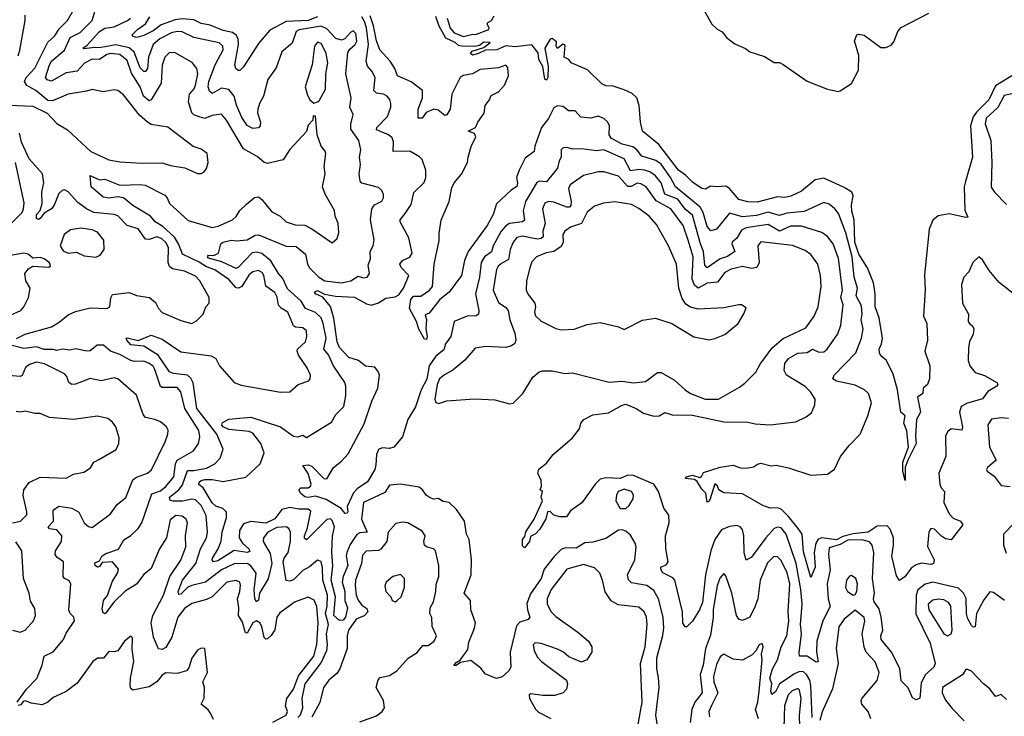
# Model space of a CAD drawing. Extents: x 1603745 to 1745082, y 385868 to 533966.
# Tile 360 of 646: x 1735903 to 1741233, y 422719 to 426489. Entities that reach past the tile are written whole.
import ezdxf

# ---------------------------------------------------------------- set-up
doc = ezdxf.new("R2010")
doc.units = 0

msp = doc.modelspace()

# ---------------------------------------------------------------- linework, layer by layer
at = {"layer": '0CON20XD'}
for points in [[(1735895, 426294), (1735904.4, 426324.4), (1735933.3, 426485), (1735932.6, 426512.6)], [(1736214.8, 425844.8), (1736288.8, 425775), (1736385, 425730.8), (1736445, 425719.7), (1736565, 425711.5), (1736675, 425714.2), (1736718.8, 425698.8), (1736797, 425687), (1736865, 425656.7), (1736885, 425656.7), (1736902.5, 425665), (1736915, 425682.5), (1736924, 425715), (1736918.8, 425765), (1736885, 425787.5), (1736842.5, 425802.5), (1736705, 425906.4), (1736615, 425922.2), (1736595, 425934.4), (1736551.6, 425971.6), (1736465, 426081.4), (1736435, 426105.8), (1736415, 426109.4), (1736355, 426099.1), (1736295, 426111.1), (1736265, 426101.2), (1736165, 426086.2), (1736080.9, 426049.1), (1736055, 426052.2), (1735990.5, 426105), (1735942.5, 426132.5), (1735929.3, 426155), (1735938.4, 426175), (1735985, 426226.8), (1736055, 426366.5), (1736091, 426399), (1736118.7, 426441.3), (1736161.2, 426485), (1736188.5, 426531.5)], [(1737485, 425356.9), (1737595, 425282), (1737621.4, 425305), (1737631.1, 425335), (1737627.8, 425385), (1737611.1, 425425), (1737606.4, 425456.4), (1737556.9, 425545), (1737542.9, 425585), (1737556.7, 425655), (1737550.5, 425695), (1737560, 425765), (1737557.3, 425777.3), (1737534.6, 425804.6), (1737513.3, 425865), (1737505, 425967.5), (1737491.7, 425968.3), (1737490, 425945), (1737465, 425917.5), (1737456.1, 425883.9), (1737365, 425786.2), (1737328.9, 425731.1), (1737245, 425711.1), (1737225, 425717.1), (1737188.9, 425748.9), (1737115, 425789.2), (1737022, 425945), (1736995, 425977.5), (1736945, 425969.4), (1736905, 425954.7), (1736881, 425961), (1736845, 425974.3), (1736834.6, 425984.6), (1736817.1, 426045), (1736823.3, 426085), (1736848.1, 426115), (1736855.8, 426135), (1736866.7, 426195), (1736861.6, 426225), (1736836.4, 426256.4), (1736745, 426309.2), (1736715, 426311.5), (1736688.8, 426285), (1736675, 426242.5), (1736669, 426145), (1736615, 426055.6), (1736605, 426050), (1736574, 426074), (1736554.8, 426125), (1736508.8, 426198.8), (1736485, 426267.5), (1736445, 426299.5), (1736395, 426305.9), (1736375, 426300.2), (1736335, 426272.4), (1736295, 426274.7), (1736255, 426253.3), (1736215, 426210), (1736155, 426201), (1736075, 426156.7), (1736052.4, 426162.4), (1736042.9, 426175), (1736064.5, 426245), (1736076, 426264), (1736145, 426323.3), (1736177.1, 426392.9), (1736230.1, 426419.9), (1736295.3, 426485), (1736312.4, 426537.6)], [(1741290.4, 425000.4), (1741205, 425066.2), (1741151.2, 425131.2), (1741115, 425189.2), (1741095, 425206.2), (1741062, 425175), (1741040.8, 425125), (1741014.3, 425095.7), (1741001.1, 425055), (1741006.2, 424955), (1741038.1, 424895), (1741037.5, 424855), (1741044.4, 424845), (1741061.1, 424831.1), (1741067.3, 424815), (1741063.7, 424786.3), (1741044.5, 424745.5), (1741039.2, 424715), (1741037.5, 424645), (1741045.7, 424615.7), (1741075, 424579.2), (1741125, 424563.5), (1741192, 424525), (1741198, 424515), (1741192.5, 424505), (1741142.8, 424477.2), (1741114, 424436), (1741027.8, 424412.2), (1740999.1, 424395), (1740990.7, 424365), (1741005.5, 424285), (1741002.7, 424267.3), (1740945, 424275.3), (1740925, 424258.8), (1740913.9, 424235), (1740915.9, 424124.1), (1740878.6, 424035), (1740882.9, 423975), (1740890.8, 423955), (1740908.6, 423935), (1740905.5, 423875), (1740934.5, 423815), (1740955, 423791.4), (1740996.2, 423775), (1741008, 423755), (1740945, 423674.3), (1740915, 423678.9), (1740892.9, 423692.9), (1740855, 423732.2), (1740834.2, 423735), (1740824.4, 423715), (1740817.3, 423637.3), (1740852.9, 423565), (1740850, 423545), (1740835, 423539.4), (1740785, 423548.2), (1740755, 423539.1), (1740729.3, 423520.7), (1740695, 423472.9), (1740665, 423453.3), (1740648.7, 423478.7), (1740623.3, 423585), (1740633.1, 423645), (1740632.1, 423685), (1740615, 423731.8), (1740599.4, 423749.4), (1740545, 423748.1), (1740495, 423715.1), (1740415, 423706.6), (1740358.2, 423691.8), (1740325, 423674.4), (1740245.9, 423684.1), (1740225, 423677.3), (1740212.1, 423655), (1740202.7, 423605), (1740208.6, 423525), (1740185, 423470), (1740145, 423608.6), (1740139.1, 423705), (1740117.2, 423735), (1740065, 423800.9), (1740025, 423839.6), (1740005, 423846.2), (1739965, 423845.8), (1739925, 423860), (1739815, 423923.3), (1739715, 423928.8), (1739687.5, 423945), (1739680, 423965), (1739666.4, 423976.4), (1739640.9, 423895), (1739635, 423882.5), (1739625, 423878), (1739616.7, 423926.7), (1739595, 423948.1), (1739570, 423990), (1739555, 424000.4), (1739506.7, 424005), (1739510, 424015), (1739545, 424024.4), (1739585, 424011.9), (1739594.2, 424015.8), (1739605, 424038.8), (1739695, 424066.9), (1739765, 424078.7), (1739805, 424063.8), (1739835, 424062.5), (1739875, 424068.8), (1739896.1, 424083.9), (1739915, 424088), (1739970, 424075), (1739997.7, 424077.7), (1740065, 424064.3), (1740185, 424024.3), (1740275, 424028.8), (1740314.4, 424055.6), (1740345.8, 424125), (1740393.8, 424185), (1740452.5, 424245), (1740494.2, 424345), (1740513.3, 424415), (1740498, 424465), (1740476.2, 424485), (1740425, 424510.6), (1740325, 424532.7), (1740304.3, 424545), (1740311.9, 424565), (1740429.1, 424685), (1740459.7, 424765), (1740468.4, 424815), (1740458.6, 424865), (1740464.2, 424895), (1740459.6, 424939.6), (1740430.7, 424995), (1740437.8, 425035), (1740419.6, 425095), (1740409.4, 425205), (1740374.5, 425334.5), (1740335, 425439.2), (1740315.8, 425465.8), (1740285, 425490), (1740255, 425499.5), (1740149.1, 425450.9), (1740055, 425442.1), (1740015, 425428.6), (1739955, 425446.2), (1739891.2, 425428.8), (1739815, 425421.4), (1739745, 425441.1), (1739675, 425355.7), (1739645, 425345.7), (1739625, 425368.6), (1739603.2, 425445), (1739586.2, 425475), (1739452.9, 425585), (1739426.6, 425635), (1739375, 425706.5), (1739346.5, 425726.5), (1739270.5, 425750.5), (1739242.8, 425785), (1739221.2, 425801.2), (1739165, 425814.8), (1739106.2, 425845), (1739094.4, 425865), (1739096.2, 425916.2), (1739085.7, 425935.7), (1739065, 425954.5), (1739035, 425966.6), (1738995, 425955.9), (1738941.2, 425961.2), (1738909.2, 425995), (1738874, 425995), (1738845, 426018.8), (1738815, 426022.3), (1738795, 426012.2), (1738765.7, 425954.3), (1738727.2, 425905), (1738691.9, 425805), (1738687.8, 425775), (1738640.1, 425739.9), (1738606.2, 425675), (1738592.3, 425635), (1738598.5, 425605), (1738594.6, 425585.4), (1738563.5, 425566.5), (1738485, 425491.4), (1738465.4, 425435), (1738433.4, 425375), (1738330.8, 425235), (1738311.8, 425185), (1738294, 425105), (1738227.1, 425015), (1738176.9, 424975), (1738119.2, 424900.8), (1738098.3, 424891.7), (1738106.1, 424866.1), (1738101.6, 424815), (1738109.1, 424775), (1738105, 424757.5), (1738095, 424758.9), (1738063.1, 424813.1), (1738051.1, 424855), (1738013.8, 424925), (1738019.6, 424975), (1738035, 424992.9), (1738075, 424993.1), (1738120.6, 425025), (1738137.5, 425045), (1738146.8, 425165), (1738174.5, 425294.5), (1738173.8, 425333.8), (1738185, 425403.8), (1738227.8, 425505), (1738241.5, 425578.5), (1738255.8, 425605), (1738295, 425652.2), (1738327.6, 425715), (1738330, 425745), (1738347.4, 425802.6), (1738372, 425855), (1738365, 425873.3), (1738330, 425885), (1738370, 425905), (1738383.1, 425935), (1738417.4, 425982.6), (1738423.2, 426025), (1738446.1, 426055), (1738455, 426078.1), (1738495, 426098.5), (1738526.7, 426135), (1738549.2, 426185), (1738545, 426230), (1738535, 426241.9), (1738495, 426227.9), (1738395, 426218.4), (1738353.6, 426195), (1738303.8, 426186.2), (1738286.8, 426175), (1738242.1, 426085), (1738233.4, 426005), (1738215, 425973.3), (1738205, 425970.5), (1738168.4, 425998.4), (1738145, 426004.7), (1738104, 425986), (1738081.9, 425955), (1738060, 425955), (1738060.3, 426005), (1738084, 426065), (1738082.7, 426105), (1738022.2, 426152.2), (1737948.2, 426185), (1737934.1, 426225), (1737908.3, 426265), (1737852.8, 426325), (1737834.3, 426374.3), (1737818.4, 426455), (1737799.5, 426509.5)], [(1738217.6, 426497.6), (1738233.7, 426443.7), (1738255, 426417.3), (1738305, 426398.2), (1738348.3, 426408.3), (1738375, 426410.8), (1738442.5, 426435), (1738443.8, 426445), (1738433.3, 426465), (1738436.4, 426473.6), (1738457.5, 426485), (1738470.7, 426509.3)], [(1739607.7, 426537.7), (1739650, 426465), (1739678.3, 426438.3), (1739705, 426423.8), (1739730.3, 426390.3), (1739775, 426358), (1739832.4, 426332.4), (1739855, 426314.4), (1739935, 426289.2), (1739986.4, 426256.4), (1740015, 426256.2), (1740035, 426246.2), (1740165, 426156), (1740276.4, 426113.6), (1740335, 426100), (1740345, 426103.3), (1740405, 426144.2), (1740444.2, 426215.8), (1740445.9, 426295), (1740422.5, 426375), (1740433.6, 426406.4), (1740445, 426411.2), (1740475, 426404.4), (1740565, 426339.1), (1740590.9, 426339.1), (1740619.4, 426350.6), (1740635, 426368), (1740655.7, 426424.3), (1740673.6, 426446.4), (1740825, 426523.6)], [(1739363.6, 422625), (1739346.6, 422725), (1739364.7, 422875), (1739360.8, 422929.2), (1739351.1, 422975), (1739352.4, 423035), (1739384.4, 423155.6), (1739389.1, 423195), (1739386.1, 423255), (1739361.2, 423355), (1739335, 423399.6), (1739297.2, 423427.2), (1739215, 423441.2), (1739198, 423458), (1739193.3, 423485), (1739233.5, 423565), (1739240.6, 423635), (1739235, 423656.2), (1739208.9, 423698.9), (1739185, 423720), (1739165, 423728), (1739145, 423726.7), (1739075, 423680.5), (1739005, 423660.4), (1738962.6, 423657.4), (1738915, 423628.3), (1738855, 423630.3), (1738835, 423621.3), (1738795.6, 423584.4), (1738742.5, 423515), (1738725.6, 423465), (1738668.3, 423381.7), (1738648.9, 423328.9), (1738651.3, 423295), (1738664.4, 423255), (1738655, 423242.2), (1738611.2, 423228.8), (1738591.9, 423208.1), (1738558.4, 423065), (1738562.5, 422985), (1738551.2, 422965), (1738515, 422932.5), (1738485, 422922.5), (1738425, 422946.2), (1738398.9, 422978.9), (1738345, 423021.2), (1738289.3, 423010.7), (1738265, 422994.2), (1738254, 422994), (1738265, 423010), (1738288.3, 423021.7), (1738329.1, 423080.9), (1738335, 423120), (1738365.5, 423195), (1738370.5, 423225), (1738345.7, 423295), (1738342.7, 423345), (1738309.4, 423385), (1738347.1, 423485), (1738349.4, 423565), (1738335.8, 423675), (1738322.5, 423705), (1738311.4, 423775), (1738268.1, 423838.1), (1738228.8, 423875), (1738195, 423882), (1738168.1, 423898.1), (1738145, 423894.6), (1738125, 423900.5), (1738103.5, 423915), (1738084, 423945), (1738065, 423958), (1737965, 423974.3), (1737905, 423968.8), (1737880, 423930), (1737764.7, 423875.3), (1737753.3, 423785), (1737784.3, 423715.7), (1737745, 423712), (1737727.8, 423702.2), (1737692.2, 423647.8), (1737673.8, 423605), (1737670.2, 423585), (1737679.2, 423535), (1737654.5, 423475), (1737649, 423445), (1737663.8, 423395), (1737662.5, 423345), (1737677.1, 423305), (1737667.4, 423255), (1737655, 423238.5), (1737635, 423237), (1737602.8, 423265), (1737612.2, 423365), (1737589.7, 423455), (1737597.5, 423532.5), (1737592.3, 423607.7), (1737596.6, 423693.4), (1737607, 423745), (1737595, 423778.8), (1737585, 423787.1), (1737565, 423783.2), (1737455, 423673.2), (1737445, 423682), (1737444.8, 423695), (1737461.9, 423738.1), (1737479.5, 423829.5), (1737465, 423839), (1737415, 423839.6), (1737365, 423849), (1737322, 423838), (1737285, 423787.1), (1737235, 423764.2), (1737155, 423772.6), (1737115, 423759.6), (1737093, 423725), (1737090.5, 423685), (1737108.6, 423655), (1737142.9, 423625), (1737149.6, 423610.4), (1737135, 423606), (1737065, 423616.2), (1736975, 423561), (1736952, 423555), (1736944.7, 423564.7), (1736947.5, 423575), (1736977.6, 423625), (1736993.3, 423666.7), (1737000.1, 423715), (1737022.9, 423795), (1737023.1, 423823.1), (1737003.3, 423843.3), (1736965, 423856.2), (1736945, 423873.9), (1736895.8, 423955.8), (1736873.1, 423973.1), (1736874.6, 423985), (1736885.5, 423995), (1736905, 423999.9), (1736945, 423999.5), (1737005, 423988.8), (1737127.8, 424012.2), (1737205, 424084.3), (1737226.5, 424145), (1737208.7, 424195), (1737165, 424251.4), (1737145, 424260.5), (1737035, 424270.8), (1737003.9, 424285), (1736996.7, 424295), (1737001.6, 424308.4), (1737035, 424327.3), (1737155, 424337.8), (1737314.7, 424284.7), (1737385, 424234.5), (1737408.8, 424231.2), (1737435, 424240), (1737455, 424227.5), (1737590.3, 424309.7), (1737615, 424352), (1737657.9, 424395), (1737668.2, 424455), (1737668.2, 424505), (1737662.7, 424525), (1737602.7, 424615), (1737575.3, 424675), (1737549.7, 424705), (1737561.3, 424765), (1737546.6, 424845), (1737535.2, 424875), (1737505, 424903.2), (1737450, 424925), (1737426.7, 424965), (1737352.8, 425032.8), (1737327.5, 425087.5), (1737303.8, 425115), (1737263, 425183), (1737213.7, 425223.7), (1737185, 425231.4), (1737162.3, 425227.7), (1737085, 425146.8), (1737075, 425142.9), (1736998.3, 425178.3), (1736925, 425198.6), (1736919.4, 425205), (1736925, 425214), (1736955, 425212.9), (1736980, 425225), (1736992, 425275), (1737002, 425285), (1737050, 425295), (1737077.3, 425292.7), (1737135, 425296.5), (1737177.8, 425322.2), (1737195, 425324.7), (1737345, 425263.4), (1737400.6, 425260.6), (1737450.4, 425220.4), (1737460.7, 425165), (1737472.1, 425145), (1737522.8, 425095), (1737555.7, 425075), (1737645, 425064.2), (1737695, 425075.9), (1737735, 425100), (1737765, 425092.5), (1737784.1, 425095.9), (1737795.8, 425115), (1737789.3, 425160.7), (1737802.2, 425195), (1737801.1, 425235), (1737815.8, 425265), (1737822.7, 425297.3), (1737802.1, 425405), (1737809.6, 425465), (1737824, 425486), (1737863, 425507), (1737872, 425525), (1737872.3, 425542.3), (1737864.3, 425564.3), (1737845, 425580), (1737755, 425604.2), (1737746, 425615), (1737740, 425655), (1737748.1, 425705), (1737742.5, 425745), (1737750.5, 425785), (1737739.1, 425835), (1737696.3, 425896.3), (1737696.3, 425923.7), (1737708.4, 425975), (1737690.9, 426015), (1737697.9, 426065), (1737668.6, 426195), (1737679.1, 426310.9), (1737690, 426330), (1737719.6, 426355), (1737727.6, 426372.4), (1737723.1, 426413.1), (1737707.8, 426427.8), (1737695, 426421.4), (1737662.5, 426385), (1737645, 426377.5), (1737615, 426387.7), (1737565, 426439.4), (1737535, 426454.1), (1737416.8, 426433.2), (1737400, 426425), (1737378.1, 426361.9), (1737322.9, 426315), (1737292.4, 426227.6), (1737245.6, 426165), (1737223.8, 426075), (1737200.9, 426035), (1737191.6, 426005), (1737191.3, 425985), (1737207.5, 425935), (1737205.6, 425915), (1737195, 425903.1), (1737165, 425899.1), (1737135, 425916.2), (1737105, 425958.5), (1737076.6, 426026.6), (1737065, 426075.5), (1737035, 426111.8), (1736995, 426118.5), (1736945, 426090), (1736931.2, 426101.2), (1736922.8, 426125), (1736927.1, 426155), (1736961.3, 426245), (1737005.3, 426325), (1737002.3, 426345), (1736983, 426363), (1736845, 426392.8), (1736782.7, 426422.7), (1736755, 426424.8), (1736725, 426418), (1736662.5, 426385), (1736626.4, 426353.6), (1736599.7, 426285), (1736594.7, 426225.3), (1736585, 426207.8), (1736575, 426208.5), (1736555, 426228), (1736523.6, 426313.6), (1736496.1, 426336.1), (1736423.5, 426353.5), (1736345, 426338.9), (1736293.1, 426336.9), (1736251.1, 426331.1), (1736244.2, 426335), (1736268.5, 426351.5), (1736335, 426424.3), (1736365, 426442.2), (1736415, 426449.3), (1736487.1, 426485), (1736502.7, 426497.3)], [(1737515, 426503.8), (1737465, 426483.7), (1737345, 426478.3), (1737257.2, 426432.8), (1737195, 426359.2), (1737115, 426233.5), (1737095, 426214.3), (1737085, 426214.4), (1737073.6, 426225), (1737068, 426245), (1737088.5, 426355), (1737085.9, 426385), (1737075.1, 426405.1), (1737055, 426418.9), (1737005, 426431), (1736935, 426459.2), (1736885, 426467.6), (1736845, 426488.7), (1736785, 426493.3), (1736745, 426487.8), (1736668.7, 426461.3), (1736625, 426428.4), (1736575, 426402.4), (1736537.2, 426392.8), (1736517, 426397), (1736510.6, 426405), (1736540.3, 426435), (1736584.1, 426465.9), (1736608.1, 426505)], [(1737989.4, 425440.6), (1738021.9, 425488.1), (1738037.4, 425552.6), (1738092.2, 425607.8), (1738101.1, 425635), (1738101.4, 425675), (1738081.2, 425731.2), (1738066.9, 425746.9), (1738015, 425776.4), (1737925.4, 425775.4), (1737926.9, 425826.9), (1737920, 425850), (1737899.4, 425865), (1737835, 425892.5), (1737836.2, 425905), (1737893.6, 425965), (1737912.1, 426015), (1737912.9, 426035), (1737906.8, 426056.8), (1737891.9, 426075), (1737872, 426085), (1737835, 426091.2), (1737820.3, 426105), (1737827.9, 426175), (1737809.9, 426209.9), (1737786.7, 426236.7), (1737777.9, 426265), (1737791.9, 426355), (1737779.7, 426445), (1737769.1, 426479.1), (1737755, 426503.7)], [(1741023.1, 425613.1), (1741014.7, 425585), (1741018.3, 425458.3), (1741035, 425420), (1741025, 425417.5), (1740935, 425437.5), (1740875, 425427.5), (1740845, 425403.8), (1740825.6, 425355), (1740801.3, 425108.7), (1740804.5, 425025.5), (1740795.6, 424885), (1740812.5, 424845), (1740816.4, 424753.6), (1740802.5, 424695), (1740829.5, 424615), (1740828.6, 424545), (1740816.7, 424515), (1740793.3, 424495), (1740792.5, 424465), (1740762.5, 424445), (1740778.8, 424365), (1740757.1, 424325), (1740751.4, 424235), (1740755.4, 424195), (1740708.2, 424101.8), (1740696, 424065), (1740696.5, 423995), (1740682.8, 424042.8), (1740683.6, 424095), (1740714.7, 424175.3), (1740705, 424263.3), (1740688, 424305), (1740696.2, 424345), (1740673.3, 424365), (1740654.7, 424485), (1740630.4, 424570.4), (1740595, 424644.4), (1740565, 424670), (1740557.3, 424685), (1740556.2, 424705), (1740568.7, 424735), (1740572.8, 424765), (1740554.8, 424875), (1740533.3, 424935), (1740534.2, 425004.2), (1740524.5, 425065), (1740491.4, 425145), (1740445, 425218.9), (1740424.2, 425285), (1740420.1, 425405), (1740407.6, 425452.4), (1740406, 425485), (1740415.5, 425535), (1740406.9, 425555), (1740365, 425581.4), (1740255, 425630.2), (1740208.7, 425621.3), (1740135, 425561.5), (1740076.6, 425533.4), (1740045, 425525.9), (1740005, 425530.9), (1739895, 425501.1), (1739845, 425502.6), (1739795, 425516.5), (1739744.7, 425574.7), (1739725, 425588.5), (1739675, 425584.4), (1739641.7, 425588.3), (1739615, 425572), (1739595, 425575.8), (1739545, 425609.4), (1739507.5, 425647.5), (1739468.8, 425675), (1739362.6, 425812.6), (1739274.4, 425885), (1739263.3, 425933.3), (1739257.1, 426025), (1739242.9, 426065), (1739218.5, 426088.5), (1739175, 426109.5), (1739115, 426129.1), (1739075, 426130.8), (1739055, 426140.8), (1738977.5, 426217.5), (1738888.8, 426255), (1738875, 426272.5), (1738850, 426285), (1738855, 426350), (1738843, 426357), (1738815, 426332.5), (1738807.5, 426345), (1738808.3, 426368.3), (1738785, 426386.7), (1738775, 426382.5), (1738746, 426335), (1738764.4, 426235.6), (1738761.9, 426175), (1738755, 426160.8), (1738745, 426166.7), (1738734.4, 426235), (1738714, 426274), (1738708.8, 426308.8), (1738675, 426352), (1738585, 426341.6), (1738535, 426348.1), (1738485.2, 426324.8), (1738425, 426324), (1738387.5, 426305), (1738355, 426296.7), (1738342.5, 426305), (1738351.7, 426318.3), (1738415, 426337.5), (1738450, 426365), (1738415, 426367.8), (1738391.7, 426348.3), (1738366.2, 426343.8), (1738295.6, 426345.6), (1738278.3, 426348.3), (1738260, 426365), (1738209.3, 426389.3), (1738174.4, 426454.4), (1738156.5, 426506.5)], [(1737495, 426037.5), (1737515, 426043.3), (1737525, 426050), (1737558.1, 426111.9), (1737560.3, 426195), (1737570.8, 426255), (1737561.9, 426305), (1737545, 426344.3), (1737535, 426359.5), (1737515, 426367.3), (1737499.6, 426345), (1737487.1, 426245), (1737448.1, 426125), (1737458.6, 426085), (1737474.2, 426054.2), (1737495, 426037.5)], [(1741305, 426204.7), (1741185, 426131.6), (1741148.1, 426055), (1741082.2, 425987.8), (1741065, 425962.1), (1741049.2, 425915), (1741060.9, 425745), (1741023.1, 425613.1)], [(1741315, 426096.1), (1741232, 426078), (1741197.1, 426012.9), (1741135.2, 425955), (1741129.5, 425925), (1741159.5, 425835), (1741164.7, 425715), (1741162.1, 425582.1), (1741179.4, 425555), (1741245, 425487.8)], [(1735802, 426028), (1735975, 426021.4), (1736052, 425982), (1736105, 425927.8), (1736162.7, 425892.7), (1736214.8, 425844.8)], [(1735886.6, 424763.4), (1735933.1, 424786.9), (1736075, 424826.6), (1736117.8, 424852.2), (1736165, 424892), (1736205, 424910), (1736285, 424928.6), (1736375, 424925.7), (1736392, 424935), (1736395.8, 424984.2), (1736405, 425001.2), (1736495, 425012.7), (1736535, 424995.5), (1736605.4, 424985.4), (1736638.3, 424958.3), (1736655.3, 424925.3), (1736675, 424903.3), (1736775, 424861.1), (1736835, 424844.2), (1736861.1, 424858.9), (1736896.2, 424895), (1736910, 424935), (1736928, 424955), (1736928.9, 424985), (1736878.2, 425075), (1736855, 425100.9), (1736795, 425128), (1736731, 425141), (1736715, 425152.9), (1736707.7, 425175), (1736708.3, 425255), (1736695, 425282.5), (1736671.6, 425305), (1736645, 425314.3), (1736605, 425299.6), (1736585, 425301.8), (1736545, 425356.2), (1736485.2, 425375.2), (1736435, 425426.9), (1736415, 425433.9), (1736305, 425444.7), (1736264.4, 425465), (1736218.7, 425498.7), (1736165, 425556.8), (1736145, 425567.8), (1736133.6, 425565), (1736115, 425547.3), (1736089.5, 425485), (1736075.1, 425464.9), (1736035, 425441.8), (1736015, 425413.3), (1736005, 425408.2), (1735995, 425413.1), (1735994.4, 425435), (1736013.6, 425456.4), (1736025.2, 425494.8), (1736023.8, 425555), (1736033.3, 425605), (1736026.8, 425655), (1735953.8, 425735), (1735913.3, 425825), (1735901.9, 425875)], [(1741233.8, 423345), (1741175, 423388.9), (1741155, 423392), (1741121.6, 423348.4), (1741082.7, 423275), (1741075, 423203.8), (1741065, 423202), (1741055, 423210.8), (1741035, 423246), (1741028.1, 423275), (1741025.5, 423355.5), (1741011.9, 423385), (1740985, 423412), (1740845, 423443.8), (1740805, 423434), (1740765, 423402.7), (1740754.8, 423374.8), (1740754.2, 423274.2), (1740832.1, 423115), (1740858.2, 423005), (1740850.5, 422985), (1740805, 422942.7), (1740781.8, 422898.2), (1740775, 422816.7), (1740755, 422807.5), (1740735, 422818), (1740712.3, 422872.3), (1740675, 422910), (1740667.3, 422975), (1740623.4, 423063.4), (1740565.3, 423135.3), (1740563.8, 423153.8), (1740574.8, 423185), (1740565.8, 423255.8), (1740555, 423300.5), (1740528.7, 423338.7), (1740524.3, 423354.3), (1740530.9, 423385), (1740520, 423465), (1740527.3, 423605), (1740518.2, 423645), (1740502.7, 423662.7), (1740463.7, 423673.7), (1740385, 423671.4), (1740345, 423648.8), (1740285, 423630.5), (1740281.1, 423595), (1740289.4, 423510.6), (1740273.9, 423435), (1740279.7, 423355), (1740290.7, 423315), (1740275.2, 423284.8), (1740250.4, 423235), (1740217.4, 423125), (1740215.8, 423065), (1740225, 423014.4), (1740215, 423011.5), (1740165, 423044.8), (1740124.7, 423044.7), (1740121.8, 423061.8), (1740135.2, 423164.8), (1740129.8, 423215), (1740138, 423325), (1740131.5, 423405), (1740105.7, 423545), (1740051.9, 423705), (1740025, 423738.1), (1740005, 423742.5), (1739986.4, 423735), (1739941.4, 423685), (1739865, 423580.5), (1739835, 423563.3), (1739824.2, 423604.2), (1739823.4, 423695), (1739815, 423728.9), (1739803.6, 423743.6), (1739785, 423751.1), (1739745, 423746.6), (1739702.7, 423727.3), (1739665.8, 423675), (1739644.1, 423615), (1739615.7, 423485), (1739600, 423335), (1739583.5, 423295), (1739545, 423233.8), (1739515, 423203.3), (1739505, 423202.5), (1739492.2, 423222.2), (1739490, 423285), (1739449.2, 423455), (1739437.9, 423467.9), (1739385, 423494.6), (1739372.7, 423515), (1739374.1, 423525.9), (1739405, 423540.9), (1739412.4, 423555), (1739401.1, 423625), (1739399.4, 423695), (1739419.1, 423765), (1739417.1, 423807.1), (1739389.2, 423845), (1739361.8, 423935), (1739335, 423974.6), (1739225, 424022.2), (1739195, 424024.5), (1739153.5, 424006.5), (1739075, 424009.6), (1739045, 424002.3), (1739017.5, 423975), (1738945.5, 423874.5), (1738885, 423830), (1738862.3, 423797.7), (1738827.4, 423797.4), (1738795, 423806.9), (1738775, 423826.8), (1738760.6, 423825), (1738751.9, 423788.1), (1738718.5, 423731.5), (1738694.4, 423705.6), (1738668.9, 423691.1), (1738662.3, 423665), (1738635, 423631.2), (1738625, 423640.8), (1738624.4, 423675), (1738638, 423692), (1738643.2, 423716.8), (1738687.5, 423785), (1738733.8, 423885), (1738726.7, 423905), (1738732.5, 423935), (1738720, 423945), (1738727.5, 423965), (1738726.7, 423995), (1738707.5, 424035), (1738713.9, 424056.1), (1738755, 424088.8), (1738790, 424135), (1738896.2, 424225), (1738933.3, 424275), (1738940, 424305), (1738956.7, 424325), (1739005, 424350), (1739090.5, 424360.5), (1739165, 424402.9), (1739185, 424407.3), (1739240, 424385), (1739279.3, 424359.3), (1739335, 424342.2), (1739364.6, 424345.4), (1739395, 424362.9), (1739435, 424350), (1739545, 424348.7), (1739715, 424312.1), (1739845, 424310.5), (1739885, 424301.4), (1739965, 424296.9), (1740105, 424312.3), (1740160.7, 424339.3), (1740188.8, 424361.2), (1740206.9, 424405), (1740208.8, 424435), (1740183.1, 424475), (1740155, 424503.2), (1740053.1, 424565), (1740040.9, 424590.9), (1740045, 424628.8), (1740064.2, 424655), (1740115, 424684.6), (1740165, 424688.5), (1740195, 424706.5), (1740229.5, 424689.5), (1740255, 424691.5), (1740273.5, 424705), (1740332, 424788), (1740348, 424835), (1740360.3, 424945), (1740348.5, 424985), (1740357.1, 425025), (1740335, 425196), (1740305.8, 425275), (1740275, 425316.1), (1740245, 425337.5), (1740135, 425370.4), (1740075, 425371.9), (1740016.6, 425343.4), (1739955, 425380.9), (1739835, 425363), (1739810.1, 425349.9), (1739785, 425306.5), (1739759.6, 425285), (1739757.6, 425275), (1739774.4, 425235), (1739735, 425207.1), (1739695, 425194.3), (1739625, 425145.4), (1739611.1, 425161.1), (1739605.4, 425235), (1739588.6, 425275), (1739545, 425431.4), (1739505, 425463.5), (1739465, 425516.6), (1739394.8, 425545), (1739376.2, 425605), (1739345, 425644.3), (1739314.9, 425664.9), (1739284.9, 425674.9), (1739255, 425678.1), (1739210, 425670), (1739175, 425735.8), (1739065, 425785.3), (1739025, 425779.6), (1738945, 425789.3), (1738897.8, 425787.8), (1738865, 425797.3), (1738844.3, 425795), (1738834.5, 425785), (1738833.5, 425745), (1738822.8, 425725), (1738814.7, 425685), (1738755, 425610.5), (1738715, 425614.1), (1738702.8, 425607.2), (1738641, 425505), (1738628.6, 425455), (1738636.3, 425403.7), (1738624.7, 425395.3), (1738555.3, 425385.3), (1738535, 425373.2), (1738508.9, 425345), (1738465.9, 425265), (1738457, 425233), (1738418.8, 425205), (1738401.6, 425175), (1738391.6, 425095), (1738370.5, 425005), (1738387.9, 424915), (1738386.5, 424895), (1738373.6, 424886.4), (1738325.3, 424884.7), (1738255.3, 424854.7), (1738236.7, 424775), (1738208.2, 424735), (1738198.3, 424701.7), (1738155, 424668.3), (1738119.5, 424615), (1738107, 424543), (1738077.1, 424485), (1738045, 424394), (1738003.4, 424325), (1737975, 424231.9), (1737928.8, 424175), (1737905, 424168.4), (1737865, 424171.7), (1737845, 424162.3), (1737835, 424136), (1737830.9, 424079.1), (1737826.2, 424053.8), (1737785, 423986.9), (1737729.5, 423950.5), (1737711, 423929), (1737676.7, 423855), (1737680, 423825), (1737675, 423817.8), (1737665, 423816.7), (1737643.1, 423843.1), (1737561.5, 423891.5), (1737505, 423909.4), (1737465, 423902.3), (1737447.3, 423907.3), (1737424.4, 423925), (1737414.3, 423945), (1737425.5, 423954.5), (1737465, 423955.5), (1737478.1, 423965), (1737480.5, 423975), (1737465, 424032), (1737435, 424076), (1737465, 424079.1), (1737485, 424071.8), (1737550, 424005), (1737565, 424003.3), (1737602.5, 424065), (1737645, 424098.9), (1737681.5, 424138.5), (1737768.3, 424301.7), (1737810, 424425), (1737842, 424495), (1737850.5, 424565), (1737843.1, 424585), (1737825, 424608.6), (1737775, 424613.8), (1737737.5, 424645), (1737685, 424660.9), (1737635, 424714.3), (1737621.2, 424745), (1737604.2, 424874.2), (1737585.9, 424935.9), (1737545, 424987.1), (1737505, 425004.7), (1737499.6, 425015), (1737515, 425022.4), (1737552.9, 425002.9), (1737612.3, 424992.3), (1737715, 424986.5), (1737780.1, 424950.1), (1737805, 424944.6), (1737845, 424956.1), (1737885, 424982.4), (1737935, 424988.4), (1737955, 425000.5), (1737980, 425035), (1738009.3, 425105), (1737967.7, 425147.7), (1737961.1, 425165), (1737975, 425184.6), (1738015.9, 425204.1), (1738026.8, 425225), (1738009, 425309), (1737962.5, 425395), (1737963.5, 425405), (1737989.4, 425440.6)], [(1735857.5, 425385), (1735916.1, 425445), (1735924.5, 425465), (1735927.2, 425497.2), (1735881.2, 425715)], [(1738555, 424409.2), (1738575, 424414), (1738625.8, 424465), (1738680, 424555), (1738715, 424583.3), (1738735, 424588.8), (1738785, 424588.8), (1738855, 424573.8), (1738895, 424576.7), (1739093.6, 424526.4), (1739165, 424532.2), (1739226.3, 424523.7), (1739290.2, 424529.8), (1739355, 424579.4), (1739375, 424580), (1739448.2, 424538.2), (1739505.6, 424485), (1739535, 424466.2), (1739613.3, 424435), (1739685, 424434.6), (1739800.2, 424499.8), (1739827.6, 424522.4), (1739888.3, 424581.7), (1739911.7, 424625), (1739976.8, 424713.2), (1740036.2, 424763.8), (1740158.3, 424821.7), (1740204.4, 424885), (1740224.7, 424935.3), (1740241.2, 425045), (1740237.9, 425105), (1740223.5, 425165), (1740185, 425217.8), (1740155, 425239.1), (1740086.8, 425266.8), (1739915, 425286.2), (1739898.9, 425265), (1739905.9, 425175), (1739892.4, 425147.6), (1739865, 425142.5), (1739815, 425153), (1739755, 425139), (1739719.5, 425120.5), (1739681.1, 425068.9), (1739625, 425062.9), (1739575, 425035.9), (1739555, 425051.2), (1739542.6, 425085), (1739548.4, 425205), (1739522.3, 425295), (1739493.8, 425375), (1739427.9, 425465), (1739348.4, 425508.4), (1739294, 425584), (1739265, 425600.6), (1739245, 425603.8), (1739213.3, 425586.7), (1739195, 425586), (1739145, 425641.3), (1739065, 425666.1), (1739035.4, 425664.6), (1738955.4, 425644.6), (1738882.2, 425595), (1738873.3, 425575), (1738887.8, 425505), (1738886.5, 425483.5), (1738879.2, 425475), (1738865, 425474.8), (1738795, 425501.4), (1738765, 425504.6), (1738745, 425495.6), (1738732.8, 425465), (1738748.4, 425385), (1738735.3, 425345), (1738736, 425314), (1738725.2, 425304.8), (1738705, 425301), (1738625, 425317.7), (1738595, 425309.2), (1738575, 425285.5), (1738557.3, 425245), (1738549, 425191), (1738511.2, 425168.8), (1738492.8, 425155), (1738483.7, 425136.3), (1738466.2, 425025), (1738495, 424957.8), (1738535, 424931.8), (1738547.9, 424915), (1738556.5, 424865), (1738583.1, 424793.1), (1738589.1, 424755), (1738583.2, 424736.8), (1738566, 424724), (1738535, 424714.5), (1738425, 424720.6), (1738369.1, 424710.9), (1738313.4, 424646.6), (1738247.9, 424592.1), (1738202.7, 424567.3), (1738176.4, 424545), (1738162.4, 424515), (1738150, 424435), (1738155, 424417.5), (1738171.2, 424411.2), (1738214.4, 424425.6), (1738365, 424436.4), (1738475, 424431.9), (1738555, 424409.2)], [(1737408.1, 422711.9), (1737422.4, 422727.6), (1737436, 422764), (1737432.6, 422815), (1737448.1, 422895), (1737535, 423007.4), (1737565.1, 423075), (1737569.5, 423105), (1737564.5, 423165), (1737575.3, 423215), (1737558.6, 423275), (1737568.2, 423315), (1737569.1, 423375), (1737544, 423455), (1737543, 423523), (1737535, 423555.8), (1737515, 423564.4), (1737472.3, 423527.7), (1737435, 423507.8), (1737385, 423457.8), (1737365, 423450.3), (1737345, 423452.9), (1737329.4, 423555), (1737335.2, 423574.8), (1737356.7, 423605), (1737369.5, 423665), (1737369.5, 423715), (1737360, 423735), (1737345, 423744.4), (1737295, 423740.4), (1737245.7, 423715), (1737222.2, 423685), (1737221.8, 423665), (1737259.7, 423599.7), (1737268.8, 423545), (1737247.8, 423462.2), (1737201.8, 423385), (1737195, 423348), (1737185, 423337.8), (1737175.5, 423355), (1737172.5, 423402.5), (1737183.6, 423493.6), (1737155, 423533.8), (1737135, 423545.2), (1737065, 423543.8), (1736995, 423511.1), (1736908.6, 423445), (1736835, 423426.7), (1736813.2, 423416.8), (1736775, 423379.7), (1736765, 423377.5), (1736760.5, 423395), (1736784, 423455), (1736856.1, 423545), (1736882.5, 423625), (1736915.3, 423685), (1736920.3, 423715), (1736913.2, 423805), (1736885, 423860), (1736855, 423889.4), (1736835, 423893.7), (1736785, 423882.4), (1736732.4, 423882.4), (1736717.1, 423887.1), (1736714.5, 423905), (1736763.9, 423945), (1736785, 423970.8), (1736811.2, 424048.8), (1736845, 424049.1), (1736915, 424062.5), (1736958.9, 424085), (1736989.1, 424115), (1737004.6, 424165), (1736969.8, 424245), (1736862.9, 424385), (1736842.8, 424522.8), (1736829.2, 424549.2), (1736811.1, 424565), (1736735, 424574.8), (1736713.4, 424583.4), (1736653.3, 424673.3), (1736575, 424722.6), (1736505, 424729.1), (1736482.9, 424755), (1736480, 424765), (1736485, 424767.5), (1736545, 424752.9), (1736615, 424781.1), (1736675, 424759.4), (1736775, 424690.4), (1736939.8, 424669.8), (1736964.6, 424654.6), (1736985.5, 424615), (1737065, 424524.4), (1737101.3, 424511.3), (1737315, 424473.8), (1737365, 424475.6), (1737411.2, 424515), (1737468.8, 424535), (1737475.7, 424545), (1737476.7, 424565), (1737460, 424605), (1737413.3, 424673.3), (1737405.4, 424695), (1737407.5, 424705), (1737450, 424745), (1737458.2, 424775), (1737455.5, 424805), (1737435, 424821.8), (1737395.4, 424825.4), (1737385, 424831.9), (1737355.4, 424905), (1737318, 424928), (1737304.4, 424944.4), (1737297.8, 424987.8), (1737285, 425013.1), (1737236.3, 425046.3), (1737224.7, 425104.7), (1737215, 425120.9), (1737195, 425131.2), (1737165, 425123.6), (1737143.4, 425106.6), (1737105.7, 425044.3), (1737088, 425035), (1737075, 425036.9), (1737035, 425082.9), (1736959.6, 425135), (1736915, 425151), (1736875, 425177.2), (1736785, 425218.9), (1736763.7, 425275), (1736741.3, 425311.3), (1736678.6, 425368.6), (1736635.9, 425395), (1736612, 425425), (1736515, 425482.5), (1736465, 425525.2), (1736435, 425530.3), (1736385, 425522.3), (1736355, 425528.5), (1736290.9, 425585), (1736284.2, 425645.8), (1736335, 425622), (1736365, 425625.6), (1736445, 425592.7), (1736555, 425597.2), (1736582.4, 425592.4), (1736688.2, 425538.2), (1736701.2, 425525), (1736715, 425494.5), (1736815, 425401.6), (1736945, 425364.8), (1736978.3, 425371.7), (1737054.8, 425405.2), (1737075, 425423.3), (1737094.3, 425455.7), (1737130.4, 425489.6), (1737175, 425525.7), (1737195, 425529.4), (1737214.3, 425515), (1737268.3, 425448.3), (1737313.8, 425425), (1737345.6, 425395.6), (1737395, 425378.9), (1737446.2, 425376.2), (1737485, 425356.9)], [(1739635, 424756.2), (1739665, 424763.8), (1739720, 424785), (1739792.5, 424845), (1739823.6, 424896.4), (1739835, 424930), (1739810, 424945), (1739795, 424946.2), (1739715, 424930), (1739575, 424922.7), (1739535, 424932.2), (1739508.9, 424948.9), (1739489.5, 424979.5), (1739470.4, 425035), (1739458.5, 425165), (1739415.2, 425265.2), (1739349.9, 425379.9), (1739310.5, 425425), (1739255, 425466.4), (1739215, 425487.7), (1739125, 425502.9), (1739063.4, 425496.6), (1739015, 425479.6), (1738975, 425447.8), (1738944.5, 425385.5), (1738884, 425365), (1738854.4, 425345), (1738844, 425326), (1738845.2, 425285), (1738835, 425261.3), (1738795, 425233.8), (1738752.7, 425227.3), (1738701.4, 425205), (1738675, 425178), (1738663.8, 425146.2), (1738646.9, 425075), (1738644.3, 425025), (1738655, 425000.8), (1738690.9, 424955), (1738694.6, 424935), (1738690, 424905), (1738695.5, 424885.5), (1738725, 424857.1), (1738805, 424817.1), (1738835, 424809.4), (1738905, 424814.3), (1738975, 424840), (1739045, 424850), (1739145, 424826.2), (1739175, 424812.5), (1739275, 424862.5), (1739345, 424873.1), (1739432.5, 424845), (1739551.7, 424771.7), (1739635, 424756.2)], [(1736315, 425204.1), (1736338.1, 425215), (1736361.4, 425245), (1736358.8, 425295), (1736325, 425339.6), (1736295, 425351.4), (1736235, 425359.7), (1736179.2, 425350.8), (1736143.8, 425326.2), (1736122.5, 425265), (1736138.6, 425238.6), (1736165, 425225.5), (1736210.7, 425230.7), (1736251.4, 425211.4), (1736315, 425204.1)], [(1735857.7, 424892.3), (1735909.2, 424915), (1735925.8, 424935), (1735950.8, 424985), (1735960, 425035), (1735936, 425075), (1735931.2, 425115), (1735950.5, 425139.5), (1735975, 425154), (1736060.7, 425149.3), (1736070, 425155), (1736068.8, 425165), (1736063.3, 425175), (1736035, 425194), (1736015, 425202), (1735975, 425197.5), (1735949.2, 425219.2), (1735925.5, 425225.5), (1735787.6, 425202.4)], [(1737273.4, 422686.6), (1737345.8, 422725), (1737352.3, 422745), (1737342.2, 422775), (1737348.4, 422815), (1737385.6, 422865), (1737412.2, 422937.8), (1737494.8, 423045), (1737512, 423108), (1737519.2, 423225), (1737512.3, 423312.3), (1737498.1, 423348.1), (1737465, 423364.4), (1737395, 423339.1), (1737310.6, 423279.4), (1737295.9, 423255), (1737283.5, 423186.5), (1737265, 423155.5), (1737245, 423137.5), (1737235, 423135.7), (1737225.7, 423145), (1737214.7, 423205), (1737203.1, 423225), (1737185, 423235.9), (1737165.6, 423224.4), (1737135, 423169.1), (1737125, 423171.1), (1737108.9, 423228.9), (1737087.5, 423265), (1737090, 423305), (1737082.2, 423355), (1737095.7, 423395), (1737097.7, 423427.7), (1737094.2, 423445), (1737074.6, 423454.6), (1737025, 423444.7), (1736945, 423365.2), (1736915, 423350.6), (1736835, 423330), (1736795, 423301.6), (1736758.9, 423255), (1736727, 423147), (1736695, 423091.5), (1736675, 423080.6), (1736653.8, 423083.8), (1736626.9, 423146.9), (1736614.8, 423225.2), (1736623.2, 423265), (1736681.7, 423375), (1736715.2, 423474.8), (1736775, 423564.4), (1736803.1, 423635), (1736801.5, 423695), (1736812.5, 423765), (1736804.4, 423785), (1736781.9, 423801.9), (1736748, 423805), (1736718.1, 423781.9), (1736697.1, 423685), (1736659.4, 423625), (1736615, 423518.1), (1736575, 423485.8), (1736536, 423434), (1736474.7, 423395.3), (1736413.3, 423336.7), (1736366.8, 423273.2), (1736355, 423278.8), (1736348.9, 423298.9), (1736357.1, 423345), (1736378.1, 423371.9), (1736404, 423446), (1736435, 423496.7), (1736437.5, 423515), (1736405, 423555.4), (1736349.1, 423550.9), (1736335, 423530), (1736325, 423526.2), (1736311.8, 423535), (1736310.8, 423549.2), (1736335, 423560.8), (1736348.2, 423585), (1736370.1, 423599.9), (1736437.3, 423622.7), (1736466.5, 423673.5), (1736505, 423696.5), (1736545.3, 423735), (1736565.2, 423765), (1736617.9, 423922.1), (1736665, 423938.5), (1736695, 423961.7), (1736737.8, 424015), (1736746.5, 424085), (1736754.9, 424105.1), (1736844.2, 424155.8), (1736871.8, 424195), (1736878.6, 424231.4), (1736873.1, 424265), (1736796.3, 424385), (1736775.4, 424474.6), (1736755, 424497.7), (1736675, 424498), (1736665, 424503.8), (1736635.6, 424595), (1736625, 424612.8), (1736605, 424628.4), (1736575, 424640.8), (1736525, 424638.8), (1736505, 424644.3), (1736445, 424676.2), (1736395, 424694.1), (1736357.7, 424727.7), (1736323, 424727), (1736285, 424697.1), (1736266, 424694), (1736205, 424706.6), (1736175, 424700), (1736135, 424705.3), (1736105, 424698.7), (1736084.7, 424704.7), (1736035, 424704.3), (1735995, 424718.7), (1735925, 424708.6), (1735862.5, 424725)], [(1735890.5, 422795), (1735940.5, 422865), (1735996.2, 422923.8), (1736024.6, 422995), (1736036.4, 423043.6), (1736085, 423068.1), (1736140.4, 423135), (1736155, 423168.6), (1736200.5, 423235), (1736195.5, 423255), (1736176.2, 423275), (1736168.9, 423295), (1736180.7, 423435), (1736172, 423452), (1736145, 423464.6), (1736138.8, 423475), (1736140, 423555), (1736105, 423579.3), (1736096.1, 423595), (1736097.8, 423615), (1736129.7, 423665), (1736131.8, 423695), (1736105, 423727.5), (1736065, 423733.1), (1736056.7, 423745), (1736085.9, 423774.1), (1736084.5, 423835), (1736115, 423856.5), (1736185.9, 423845.9), (1736222.7, 423822.7), (1736252.1, 423765), (1736275, 423745.5), (1736295, 423740.4), (1736394.4, 423815), (1736431.2, 423865), (1736477.2, 423902.8), (1736515, 423998.5), (1736535, 424013.3), (1736596, 424035), (1736617.3, 424052.7), (1736690, 424205), (1736705.6, 424245), (1736707.6, 424267.6), (1736698, 424285), (1736665, 424313.1), (1736635, 424325.6), (1736584.4, 424335), (1736572, 424352), (1736535, 424457.5), (1736435, 424545.5), (1736415, 424550), (1736345, 424533.5), (1736285, 424546.4), (1736205, 424515.4), (1736185, 424513.9), (1736170, 424525), (1736157.8, 424557.8), (1736145, 424572.9), (1736037.1, 424627.1), (1735995, 424635.2), (1735956.5, 424623.5), (1735934.2, 424605.8), (1735916, 424564), (1735905, 424558.2), (1735845, 424562.9)], [(1735865, 423766.6), (1735907.5, 423775), (1735941.4, 423808.6), (1735942.7, 423825), (1735922.9, 423912.9), (1735925.3, 423945), (1735955, 423984.5), (1736015, 424012.7), (1736155, 424008.1), (1736195, 424028.5), (1736250.2, 424039.8), (1736286.5, 424063.5), (1736303.8, 424095), (1736335, 424110.4), (1736425, 424163.3), (1736440.5, 424195), (1736441.5, 424225), (1736423.6, 424285), (1736405, 424311.4), (1736379.8, 424329.8), (1736325, 424342.3), (1736195, 424325.4), (1736065, 424335.5), (1736015, 424357.1), (1735985, 424357.1), (1735935, 424370.6), (1735905.5, 424364.5), (1735885, 424367.5)], [(1741255, 424330.6), (1741215, 424334.2), (1741163.7, 424326.3), (1741143, 424297), (1741152.9, 424175), (1741188.6, 424105), (1741142, 424065), (1741136.2, 424055), (1741140, 424045), (1741178.1, 424018.1), (1741215, 423967.1), (1741265, 423962.5)], [(1739153.2, 423843.2), (1739185, 423844.2), (1739201.3, 423858.7), (1739224.4, 423895), (1739226.4, 423915), (1739215, 423935.4), (1739175, 423948.2), (1739143.3, 423935), (1739133.6, 423915), (1739130.9, 423885), (1739153.2, 423843.2)], [(1737745, 422688.9), (1737835, 422721.8), (1737864.4, 422745), (1737877.5, 422765), (1737872.5, 422805), (1737832.7, 422875), (1737843.1, 422916.9), (1737855, 422927.9), (1737905, 422939.4), (1737945, 422964.4), (1738006.4, 423033.6), (1738055, 423064.4), (1738085, 423101.4), (1738115, 423101.8), (1738147.1, 423125), (1738158.9, 423155), (1738135.7, 423205), (1738133.3, 423253.3), (1738123.6, 423275), (1738124.7, 423305), (1738142.6, 423337.4), (1738156.1, 423395), (1738158, 423432), (1738172.7, 423475), (1738171.8, 423535), (1738154.4, 423614.4), (1738143.8, 423625), (1738105.3, 423635.3), (1738094.5, 423644.5), (1738090.9, 423665), (1738098.5, 423695), (1738081.5, 423721.5), (1738005, 423765.3), (1737975, 423768.8), (1737938.4, 423761.6), (1737898.5, 423715), (1737890.5, 423665), (1737857.6, 423622.4), (1737845, 423616.1), (1737778, 423612), (1737758.3, 423591.7), (1737753, 423545), (1737720.8, 423455), (1737718.4, 423425), (1737724.5, 423374.5), (1737735, 423347.1), (1737755, 423320.3), (1737782.2, 423302.2), (1737788.4, 423285), (1737768.3, 423261.7), (1737725, 423244.8), (1737682.9, 423185), (1737676.1, 423153.9), (1737675.9, 423085), (1737635.5, 422975), (1737619.2, 422950.8), (1737577, 422915), (1737547.6, 422875), (1737527.4, 422792.6), (1737485, 422714.1)], [(1741285.2, 423764.8), (1741229.1, 423705), (1741228.8, 423645), (1741242.3, 423602.3)], [(1735865, 423185.8), (1735905, 423174.8), (1735933.2, 423185), (1735978.1, 423235), (1735989.4, 423265), (1735985, 423302.5), (1735962.4, 423342.4), (1735954.4, 423385), (1735923.8, 423465), (1735914.3, 423615), (1735883.3, 423663.3)], [(1740191.8, 422711.8), (1740186.1, 422886.1), (1740179.8, 422915), (1740162, 422945), (1740145, 422959.8), (1740125, 422961), (1740092.8, 422947.2), (1740046, 422915), (1740015.3, 422895), (1739995, 422851.5), (1739975, 422837.1), (1739969.2, 422855), (1739974.8, 422895), (1739964.2, 422925), (1739978.8, 422975), (1740004.9, 423025.1), (1740024.8, 423095), (1740056, 423155), (1740065.5, 423235), (1740063, 423285), (1740071.8, 423435), (1740056.6, 423495), (1740025, 423562.1), (1740005, 423581.5), (1739985, 423583.1), (1739950.9, 423549.1), (1739912.1, 423455), (1739897.8, 423355), (1739885, 423314.2), (1739855.3, 423254.7), (1739815, 423238.1), (1739795, 423244), (1739783.2, 423265), (1739757.8, 423385), (1739725, 423478.8), (1739715, 423491.2), (1739693.8, 423466.2), (1739678.5, 423425), (1739657.3, 423297.3), (1739657.1, 423252.9), (1739642.9, 423157.1), (1739616, 423085), (1739602.6, 422995), (1739586.9, 422945), (1739597.2, 422845), (1739556.9, 422795), (1739540.6, 422755), (1739532.9, 422685)], [(1739244.7, 422645), (1739271.9, 422795), (1739264, 423005), (1739288.3, 423095), (1739298.8, 423215), (1739295.2, 423255.2), (1739283.8, 423285), (1739255, 423308.9), (1739142.5, 423322.5), (1739105, 423344.3), (1739072.2, 423392.2), (1739058, 423455), (1739042.7, 423492.7), (1739015, 423522.5), (1738955, 423539.7), (1738865, 423515.8), (1738779.3, 423405), (1738757.5, 423355), (1738758.2, 423325), (1738780, 423285), (1738805, 423258.2), (1738925, 423174.5), (1738982.2, 423125), (1738999.4, 423095), (1739000, 423065), (1738972.5, 423025), (1738945, 423012.5), (1738875, 423040.4), (1738846.2, 423066.2), (1738815, 423082.6), (1738725, 423112.2), (1738693.9, 423116.1), (1738681.9, 423105), (1738687.1, 423075), (1738705, 423041.4), (1738728.1, 423015), (1738863.5, 422915), (1738868.9, 422895), (1738863.8, 422865), (1738845.8, 422845), (1738799.1, 422830.9), (1738735, 422831.2), (1738669.7, 422840.3), (1738660.8, 422835), (1738662.7, 422815), (1738695, 422756.7), (1738711.7, 422741.7), (1738777.3, 422707.3)], [(1737935, 423338.8), (1737945, 423344), (1737968.1, 423365), (1737986.8, 423416.8), (1737985.7, 423465), (1737965, 423486.2), (1737923.3, 423475), (1737886.7, 423445), (1737880, 423425), (1737885.8, 423395), (1737912, 423365), (1737920, 423345), (1737935, 423338.8)], [(1740415, 423374.2), (1740425, 423378), (1740435.3, 423394.7), (1740438.5, 423435), (1740428.9, 423465), (1740405, 423480.8), (1740395, 423478), (1740378.5, 423455), (1740373.2, 423415), (1740383.1, 423395), (1740415, 423374.2)], [(1740925, 423154.2), (1740944.6, 423165.4), (1740951.1, 423185), (1740942.7, 423315), (1740930, 423335), (1740905, 423348.9), (1740875, 423352.6), (1740845, 423347.1), (1740821, 423325), (1740823.5, 423295), (1740905, 423165.7), (1740925, 423154.2)], [(1740509.8, 422705), (1740495.8, 422745), (1740461.3, 422785), (1740458, 422805), (1740462.5, 422817.5), (1740545, 422911.8), (1740554.5, 422955), (1740533.1, 423013.1), (1740485.3, 423065), (1740473.3, 423093.3), (1740462.8, 423165), (1740477.3, 423235), (1740474, 423254), (1740425, 423292.9), (1740365, 423244.5), (1740337.7, 423202.3), (1740323.1, 423085), (1740334.2, 423005), (1740302.1, 422867.9), (1740246.4, 422743.6), (1740234.7, 422695.3)], [(1736952.3, 422702.3), (1736935.8, 422735.8), (1736924.2, 422754.2), (1736885.8, 422785), (1736902.7, 422817.3), (1736904.4, 422874.4), (1736894.4, 422905), (1736920, 422955), (1736906, 423086), (1736885, 423087.5), (1736865, 423076.7), (1736835, 423033.8), (1736819.4, 422980.6), (1736806, 422964), (1736755, 422950), (1736695, 422954.5), (1736675, 422941.5), (1736645.5, 422905), (1736605, 422879.1), (1736515, 422860.6), (1736505, 422868.8), (1736500.8, 422885), (1736502.8, 422925), (1736521.1, 423015), (1736511.9, 423081.9), (1736513.6, 423143.6), (1736505, 423153.3), (1736470, 423125), (1736435, 423073.1), (1736415, 423067.5), (1736385, 423069.2), (1736357.2, 423032.8), (1736325, 423032.8), (1736298.5, 423015), (1736215, 422898.5), (1736155, 422852.1), (1736125, 422837.8), (1736085, 422820.6), (1736055, 422794.4), (1736025, 422780.8), (1735965, 422789.2), (1735935, 422803.3), (1735921.8, 422798.2), (1735909.2, 422780.8), (1735895, 422778)], [(1739902, 422705), (1739885.3, 422755), (1739898.5, 422795), (1739905.4, 422854.6), (1739921.2, 423025), (1739918.8, 423055), (1739926.9, 423095), (1739922.5, 423112.5), (1739905, 423106.2), (1739887.7, 423072.3), (1739868, 423052), (1739815, 423022.7), (1739765, 423027.1), (1739715, 423054.4), (1739695, 423040), (1739675, 422998.6), (1739658.4, 422935), (1739661, 422905), (1739682.2, 422845), (1739649.7, 422780.3), (1739633.3, 422745), (1739636.6, 422715)], [(1741195, 422830), (1741185, 422826.2), (1741155, 422868.2), (1741120, 422895), (1741055, 422962.2), (1741035, 422971.4), (1741025, 422971.2), (1741006.3, 422943.7), (1740898.9, 422875), (1740896.9, 422845), (1740915, 422805.6), (1740950.3, 422760.3), (1741016.2, 422695)], [(1740128.3, 422608.3), (1740125, 422722.5), (1740132.5, 422815), (1740125, 422860.8), (1740115, 422869.1), (1740085, 422855.8), (1740062.2, 422835), (1740042.5, 422775), (1740040, 422655)], [(1741245, 422809.2), (1741215, 422836), (1741195, 422830)]]:
    msp.add_lwpolyline(points, dxfattribs=at)

doc.saveas('drawing.dxf')
